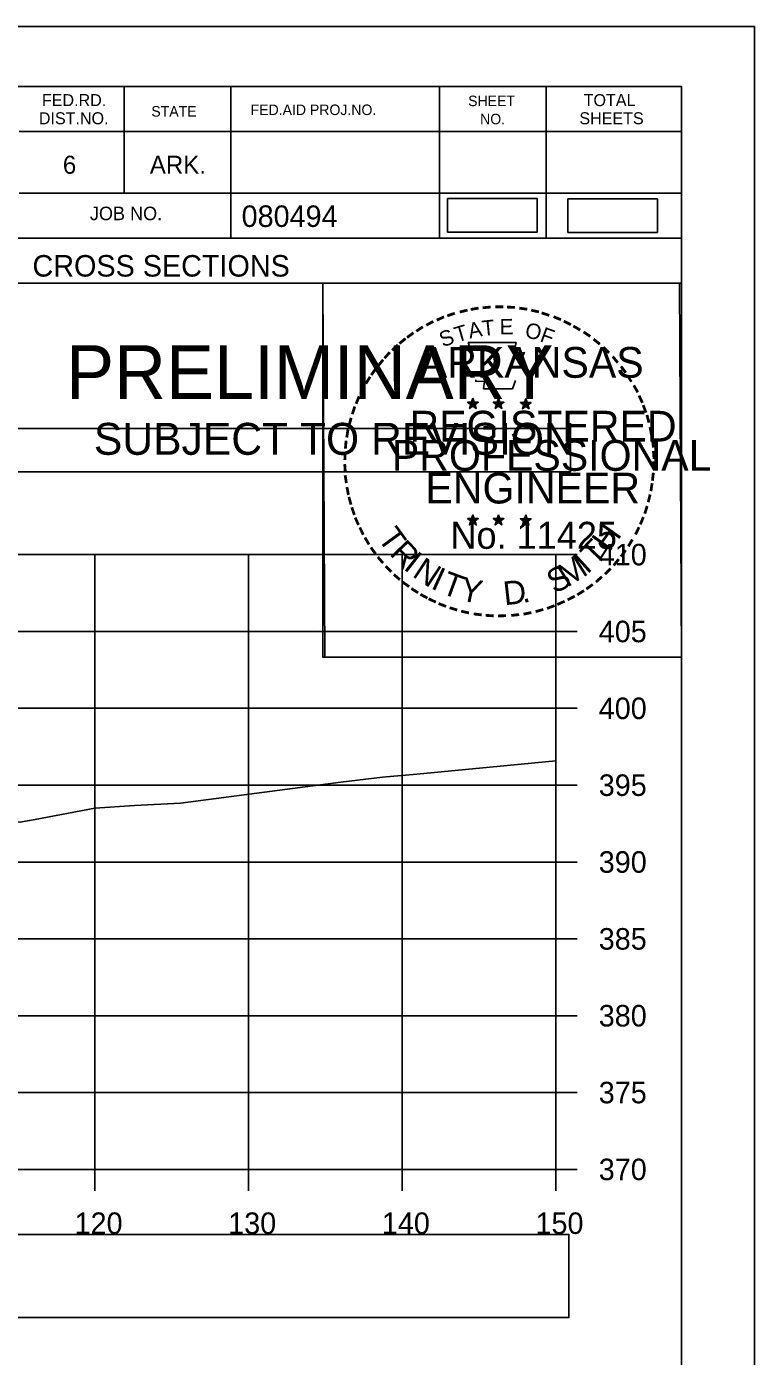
# Model space of a CAD drawing. Extents: x 1376273 to 1384221, y 378927 to 384592.
# Drawn here: x 1379872.9 to 1379920.3, y 380878.7 to 380965.2 of the extents above; entities that cross this region are included whole.
import ezdxf

# ---------------------------------------------------------------- set-up
doc = ezdxf.new("R2010")
doc.units = 0
for name, color, linetype in [('R_Axis', 7, 'Continuous'), ('R_Axis Annot', 7, 'Continuous'), ('R_Border', 7, 'Continuous'), ('R_Border PE', 7, 'Continuous'), ('R_Border Prem', 7, 'Continuous'), ('R_Drive', 7, 'Continuous'), ('R_Exist Surface', 7, 'Continuous'), ('R_Grid', 7, 'Continuous'), ('R_No Plot', 7, 'Continuous')]:
    doc.layers.add(name, color=color, linetype=linetype)

msp = doc.modelspace()

# ---------------------------------------------------------------- linework, layer by layer
at = {"layer": 'R_Axis'}
for p, q in [((1379907.327, 380890.832), (1379907.327, 380930.832)), ((1379908.727, 380930.832), (1379907.327, 380930.832)), ((1379908.727, 380925.832), (1379907.327, 380925.832)), ((1379908.727, 380920.832), (1379907.327, 380920.832)), ((1379908.727, 380915.832), (1379907.327, 380915.832)), ((1379908.727, 380910.832), (1379907.327, 380910.832)), ((1379908.727, 380905.832), (1379907.327, 380905.832)), ((1379908.727, 380900.832), (1379907.327, 380900.832)), ((1379908.727, 380895.832), (1379907.327, 380895.832)), ((1379607.327, 380890.832), (1379907.327, 380890.832)), ((1379877.327, 380889.432), (1379877.327, 380890.832)), ((1379887.327, 380889.432), (1379887.327, 380890.832)), ((1379897.327, 380889.432), (1379897.327, 380890.832)), ((1379907.327, 380889.432), (1379907.327, 380890.832)), ((1379908.727, 380890.832), (1379907.327, 380890.832))]:
    msp.add_line(p, q, dxfattribs=at)
at = {"layer": 'R_Axis Annot'}
for points in [[(1379606.489, 380936.227), (1379908.291, 380936.227), (1379908.291, 380939.043), (1379606.489, 380939.043)], [(1379606.494, 380881.189), (1379908.185, 380881.189), (1379908.185, 380886.601), (1379606.494, 380886.601)]]:
    msp.add_lwpolyline(points, close=True, dxfattribs=at)
at = {"layer": 'R_Border'}
for p, q in [((1379599.327, 380961.292), (1379915.507, 380961.292)), ((1379879.247, 380961.292), (1379879.247, 380954.352)), ((1379886.187, 380961.292), (1379886.187, 380951.412)), ((1379899.767, 380961.292), (1379899.767, 380951.412)), ((1379906.707, 380961.292), (1379906.707, 380951.412)), ((1379915.507, 380755.832), (1379915.507, 380961.292)), ((1379915.507, 380958.352), (1379872.407, 380958.352)), ((1379915.507, 380958.372), (1379915.507, 380958.372)), ((1379915.507, 380954.352), (1379872.407, 380954.352)), ((1379875.367, 380954.352), (1379915.507, 380954.352)), ((1379915.507, 380951.412), (1379833.247, 380951.412)), ((1379872.407, 380948.492), (1379915.507, 380948.492))]:
    msp.add_line(p, q, dxfattribs=at)
at = {"layer": 'R_Border PE'}
for p, q in [((1379901.592, 380940.748), (1379901.941, 380940.637)), ((1379901.592, 380940.748), (1379901.845, 380940.703)), ((1379901.592, 380940.748), (1379901.829, 380940.626)), ((1379901.725, 380940.34), (1379901.941, 380940.637)), ((1379901.725, 380940.34), (1379901.851, 380940.584)), ((1379901.725, 380940.34), (1379901.939, 380940.557)), ((1379901.941, 380941.002), (1379901.9, 380940.75)), ((1379902.154, 380940.34), (1379901.939, 380940.554)), ((1379901.941, 380940.637), (1379901.941, 380941.002)), ((1379901.941, 380941.002), (1379901.99, 380940.752)), ((1379902.288, 380940.748), (1379901.941, 380940.637)), ((1379902.154, 380940.34), (1379901.941, 380940.637)), ((1379902.288, 380940.748), (1379902.002, 380940.699)), ((1379902.154, 380940.34), (1379902.017, 380940.631)), ((1379902.288, 380940.748), (1379902.084, 380940.646)), ((1379903.262, 380940.748), (1379903.611, 380940.637)), ((1379903.262, 380940.748), (1379903.515, 380940.703)), ((1379903.262, 380940.748), (1379903.499, 380940.626)), ((1379903.395, 380940.34), (1379903.611, 380940.637)), ((1379903.395, 380940.34), (1379903.521, 380940.584)), ((1379903.395, 380940.34), (1379903.609, 380940.557)), ((1379903.611, 380941.002), (1379903.57, 380940.75)), ((1379903.824, 380940.34), (1379903.609, 380940.554)), ((1379903.611, 380940.637), (1379903.611, 380941.002)), ((1379903.611, 380941.002), (1379903.66, 380940.752)), ((1379903.958, 380940.748), (1379903.611, 380940.637)), ((1379903.824, 380940.34), (1379903.611, 380940.637)), ((1379903.958, 380940.748), (1379903.672, 380940.699)), ((1379903.824, 380940.34), (1379903.687, 380940.631)), ((1379903.958, 380940.748), (1379903.754, 380940.646)), ((1379905.026, 380940.736), (1379905.375, 380940.625)), ((1379905.026, 380940.736), (1379905.279, 380940.691)), ((1379905.026, 380940.736), (1379905.263, 380940.614)), ((1379905.159, 380940.328), (1379905.375, 380940.625)), ((1379905.159, 380940.328), (1379905.285, 380940.572)), ((1379905.159, 380940.328), (1379905.373, 380940.545)), ((1379905.375, 380940.99), (1379905.334, 380940.738)), ((1379905.588, 380940.328), (1379905.373, 380940.542)), ((1379905.375, 380940.625), (1379905.375, 380940.99)), ((1379905.375, 380940.99), (1379905.424, 380940.74)), ((1379905.722, 380940.736), (1379905.375, 380940.625)), ((1379905.588, 380940.328), (1379905.375, 380940.625)), ((1379905.722, 380940.736), (1379905.436, 380940.687)), ((1379905.588, 380940.328), (1379905.451, 380940.619)), ((1379905.722, 380940.736), (1379905.518, 380940.634)), ((1379901.937, 380933.429), (1379901.896, 380933.177)), ((1379901.937, 380933.064), (1379901.937, 380933.429)), ((1379901.937, 380933.429), (1379901.986, 380933.179)), ((1379903.606, 380933.429), (1379903.565, 380933.177)), ((1379903.606, 380933.064), (1379903.606, 380933.429)), ((1379903.606, 380933.429), (1379903.655, 380933.179)), ((1379905.373, 380933.419), (1379905.332, 380933.167)), ((1379905.373, 380933.054), (1379905.373, 380933.419)), ((1379905.373, 380933.419), (1379905.422, 380933.169)), ((1379901.588, 380933.175), (1379901.937, 380933.064)), ((1379901.588, 380933.175), (1379901.841, 380933.13)), ((1379901.588, 380933.175), (1379901.825, 380933.053)), ((1379901.721, 380932.767), (1379901.937, 380933.064)), ((1379901.721, 380932.767), (1379901.847, 380933.011)), ((1379901.721, 380932.767), (1379901.935, 380932.984)), ((1379902.15, 380932.767), (1379901.935, 380932.981)), ((1379902.284, 380933.175), (1379901.937, 380933.064)), ((1379902.15, 380932.767), (1379901.937, 380933.064)), ((1379902.284, 380933.175), (1379901.998, 380933.126)), ((1379902.15, 380932.767), (1379902.013, 380933.058)), ((1379902.284, 380933.175), (1379902.08, 380933.073)), ((1379903.257, 380933.175), (1379903.606, 380933.064)), ((1379903.257, 380933.175), (1379903.51, 380933.13)), ((1379903.257, 380933.175), (1379903.494, 380933.053)), ((1379903.39, 380932.767), (1379903.606, 380933.064)), ((1379903.39, 380932.767), (1379903.516, 380933.011)), ((1379903.39, 380932.767), (1379903.604, 380932.984)), ((1379903.819, 380932.767), (1379903.604, 380932.981)), ((1379903.953, 380933.175), (1379903.606, 380933.064)), ((1379903.819, 380932.767), (1379903.606, 380933.064)), ((1379903.953, 380933.175), (1379903.667, 380933.126)), ((1379903.819, 380932.767), (1379903.682, 380933.058)), ((1379903.953, 380933.175), (1379903.749, 380933.073)), ((1379905.024, 380933.165), (1379905.373, 380933.054)), ((1379905.024, 380933.165), (1379905.277, 380933.12)), ((1379905.024, 380933.165), (1379905.261, 380933.043)), ((1379905.157, 380932.757), (1379905.373, 380933.054)), ((1379905.157, 380932.757), (1379905.283, 380933.001)), ((1379905.157, 380932.757), (1379905.371, 380932.974)), ((1379905.586, 380932.757), (1379905.371, 380932.971)), ((1379905.72, 380933.165), (1379905.373, 380933.054)), ((1379905.586, 380932.757), (1379905.373, 380933.054)), ((1379905.72, 380933.165), (1379905.434, 380933.116)), ((1379905.586, 380932.757), (1379905.449, 380933.048)), ((1379905.72, 380933.165), (1379905.516, 380933.063))]:
    msp.add_line(p, q, dxfattribs=at)
for points in [[(1379901.633, 380944.626), (1379901.902, 380943.799)], [(1379905.144, 380943.704), (1379905.286, 380943.988), (1379904.601, 380943.964), (1379904.749, 380944.626), (1379901.633, 380944.626)], [(1379902.125, 380942.203), (1379902.125, 380942.116), (1379902.688, 380942.097), (1379902.634, 380941.624), (1379904.504, 380941.624), (1379904.705, 380942.16)], [(1379901.941, 380941.002), (1379902.154, 380940.34), (1379901.592, 380940.748), (1379902.288, 380940.748), (1379901.725, 380940.34), (1379901.941, 380941.002)], [(1379903.611, 380941.002), (1379903.824, 380940.34), (1379903.262, 380940.748), (1379903.958, 380940.748), (1379903.395, 380940.34), (1379903.611, 380941.002)], [(1379905.375, 380940.99), (1379905.588, 380940.328), (1379905.026, 380940.736), (1379905.722, 380940.736), (1379905.159, 380940.328), (1379905.375, 380940.99)], [(1379901.937, 380933.429), (1379902.15, 380932.767), (1379901.588, 380933.175), (1379902.284, 380933.175), (1379901.721, 380932.767), (1379901.937, 380933.429)], [(1379903.606, 380933.429), (1379903.819, 380932.767), (1379903.257, 380933.175), (1379903.953, 380933.175), (1379903.39, 380932.767), (1379903.606, 380933.429)], [(1379905.373, 380933.419), (1379905.586, 380932.757), (1379905.024, 380933.165), (1379905.72, 380933.165), (1379905.157, 380932.757), (1379905.373, 380933.419)]]:
    msp.add_lwpolyline(points, dxfattribs=at)
for centre, radius in [((1379901.94, 380940.636), 0.172), ((1379901.94, 380940.636), 0.145), ((1379901.94, 380940.636), 0.116), ((1379901.94, 380940.636), 0.0991), ((1379901.94, 380940.636), 0.0747), ((1379901.94, 380940.636), 0.0495), ((1379901.94, 380940.636), 0.0296), ((1379903.61, 380940.636), 0.172), ((1379903.61, 380940.636), 0.145), ((1379903.61, 380940.636), 0.116), ((1379903.61, 380940.636), 0.0991), ((1379903.61, 380940.636), 0.0747), ((1379903.61, 380940.636), 0.0495), ((1379903.61, 380940.636), 0.0296), ((1379905.374, 380940.624), 0.172), ((1379905.374, 380940.624), 0.145), ((1379905.374, 380940.624), 0.116), ((1379905.374, 380940.624), 0.0991), ((1379905.374, 380940.624), 0.0747), ((1379905.374, 380940.624), 0.0495), ((1379905.374, 380940.624), 0.0296), ((1379901.936, 380933.063), 0.172), ((1379901.936, 380933.063), 0.145), ((1379901.936, 380933.063), 0.116), ((1379901.936, 380933.063), 0.0991), ((1379901.936, 380933.063), 0.0747), ((1379901.936, 380933.063), 0.0495), ((1379901.936, 380933.063), 0.0296), ((1379903.605, 380933.063), 0.172), ((1379903.605, 380933.063), 0.145), ((1379903.605, 380933.063), 0.116), ((1379903.605, 380933.063), 0.0991), ((1379903.605, 380933.063), 0.0747), ((1379903.605, 380933.063), 0.0495), ((1379903.605, 380933.063), 0.0296), ((1379905.372, 380933.053), 0.172), ((1379905.372, 380933.053), 0.145), ((1379905.372, 380933.053), 0.116), ((1379905.372, 380933.053), 0.0991), ((1379905.372, 380933.053), 0.0747), ((1379905.372, 380933.053), 0.0495), ((1379905.372, 380933.053), 0.0296)]:
    msp.add_circle(centre, radius, dxfattribs=at)
at = {"layer": 'R_Drive'}
for points in [[(1379900.291, 380951.812), (1379906.124, 380951.812), (1379906.124, 380953.998), (1379900.291, 380953.998)], [(1379908.115, 380951.792), (1379913.948, 380951.792), (1379913.948, 380953.978), (1379908.115, 380953.978)]]:
    msp.add_lwpolyline(points, close=True, dxfattribs=at)
at = {"layer": 'R_Exist Surface'}
msp.add_lwpolyline([(1379829.493, 380918.824), (1379830.845, 380918.808), (1379843.481, 380917.238), (1379844.616, 380917.102), (1379845.094, 380917.056), (1379859.116, 380915.752), (1379862.24, 380914.888), (1379866.628, 380913.68), (1379866.873, 380913.666), (1379872.456, 380913.418), (1379873.449, 380913.6), (1379877.326, 380914.34), (1379879.906, 380914.507), (1379882.907, 380914.652), (1379893.331, 380916.019), (1379896.058, 380916.343), (1379898.292, 380916.538), (1379907.327, 380917.413)], dxfattribs=at)
at = {"layer": 'R_Grid'}
for p, q in [((1379607.327, 380930.832), (1379907.327, 380930.832)), ((1379877.327, 380890.832), (1379877.327, 380930.832)), ((1379887.327, 380890.832), (1379887.327, 380930.832)), ((1379897.327, 380890.832), (1379897.327, 380930.832)), ((1379907.327, 380890.832), (1379907.327, 380930.832)), ((1379607.327, 380925.832), (1379907.327, 380925.832)), ((1379607.327, 380920.832), (1379907.327, 380920.832)), ((1379607.327, 380915.832), (1379907.327, 380915.832)), ((1379607.327, 380910.832), (1379907.327, 380910.832)), ((1379607.327, 380905.832), (1379907.327, 380905.832)), ((1379607.327, 380900.832), (1379907.327, 380900.832)), ((1379607.327, 380895.832), (1379907.327, 380895.832)), ((1379607.327, 380890.832), (1379907.327, 380890.832))]:
    msp.add_line(p, q, dxfattribs=at)
at = {"layer": 'R_No Plot'}
for p, q in [((1379586.926, 380965.187), (1379920.26, 380965.187)), ((1379891.541, 380926.037), (1379891.541, 380926.037))]:
    msp.add_line(p, q, dxfattribs=at)
for points in [[(1379586.92, 380965.187), (1379920.26, 380965.187), (1379920.26, 380751.849), (1379586.92, 380751.849)], [(1379833.247, 380961.292), (1379833.247, 380951.412), (1379868.979, 380951.412), (1379868.979, 380948.492), (1379892.179, 380948.492), (1379892.179, 380924.16), (1379915.507, 380924.16), (1379915.507, 380755.832), (1379599.327, 380755.832), (1379599.327, 380961.292)], [(1379892.179, 380948.492), (1379915.386, 380948.492), (1379915.507, 380924.16), (1379892.299, 380924.16)]]:
    msp.add_lwpolyline(points, close=True, dxfattribs=at)

# ---------------------------------------------------------------- texts
at = {"layer": 'R_Axis Annot'}
for s, p in [('410', (1379910.127, 380930.132)), ('405', (1379910.127, 380925.132)), ('400', (1379910.127, 380920.132)), ('395', (1379910.127, 380915.132)), ('390', (1379910.127, 380910.132)), ('385', (1379910.127, 380905.132)), ('380', (1379910.127, 380900.132)), ('375', (1379910.127, 380895.132)), ('370', (1379910.127, 380890.132)), ('120', (1379876.01, 380886.632)), ('130', (1379886.01, 380886.632)), ('140', (1379896.01, 380886.632)), ('150', (1379906.01, 380886.632))]:
    msp.add_text(s, height=1.4, dxfattribs=at).set_placement(p)
at = {"layer": 'R_Border'}
for s, height, p in [('FED.RD.', 0.7819, (1379873.887, 380960.012)), ('SHEET', 0.684, (1379901.627, 380960.012)), ('TOTAL', 0.7819, (1379909.147, 380960.012)), ('DIST.NO.', 0.7819, (1379873.687, 380958.832)), ('STATE', 0.684, (1379881.007, 380959.332)), ('FED.AID PROJ.NO.', 0.684, (1379887.467, 380959.432)), ('NO.', 0.684, (1379902.407, 380958.832)), ('SHEETS', 0.7819, (1379908.867, 380958.832)), ('6', 1.172, (1379875.247, 380955.612)), ('ARK.', 1.1723, (1379880.907, 380955.612)), ('JOB NO.', 0.8792, (1379877.007, 380952.592)), ('080494', 1.4, (1379886.883, 380952.152)), ('CROSS SECTIONS', 1.4, (1379873.271, 380948.922))]:
    msp.add_text(s, height=height, rotation=360, dxfattribs=at).set_placement(p)
at = {"layer": 'R_Border PE'}
for s, height, rotation, p in [('-', 1.6, 24.30721, (1379899.747, 380945.484)), ('-', 1.6, 19.17608, (1379900.381, 380945.753)), ('-', 1.6, 13.63015, (1379901.131, 380945.994)), ('-', 1.6, 10.21935, (1379901.809, 380946.156)), ('-', 1.6, 5.89682, (1379902.538, 380946.266)), ('-', 1.6, 0.18623, (1379903.31, 380946.338)), ('-', 1.6, 357.74304, (1379904.033, 380946.325)), ('-', 1.6, 352.16172, (1379904.777, 380946.269)), ('-', 1.6, 347.20489, (1379905.496, 380946.155)), ('-', 1.6, 342.3362, (1379906.131, 380946)), ('-', 1.6, 337.85509, (1379906.866, 380945.777)), ('-', 1.6, 34.06357, (1379898.517, 380944.797)), ('-', 1.6, 28.79182, (1379899.114, 380945.167)), ('S', 1, 21.59401, (1379899.988, 380944.304)), ('T', 1, 16.4036, (1379900.902, 380944.635)), ('A', 1, 11.21318, (1379901.728, 380944.886)), ('T', 1, 6.02276, (1379902.577, 380945.052)), ('E', 1, 0.83234, (1379903.682, 380945.162)), ('O', 1, 350.4515, (1379905.286, 380944.952)), ('F', 1, 340.07066, (1379906.24, 380944.724)), ('-', 1.6, 334.12109, (1379907.497, 380945.506)), ('-', 1.6, 329.64089, (1379908.076, 380945.223)), ('-', 1.6, 38.95066, (1379897.463, 380944.024)), ('-', 1.6, 36.23174, (1379897.939, 380944.402)), ('-', 1.6, 325.86266, (1379908.719, 380944.862)), ('-', 1.6, 320.52971, (1379909.329, 380944.436)), ('-', 1.6, 48.42305, (1379896.582, 380943.129)), ('-', 1.6, 42.96224, (1379897.03, 380943.607)), ('ARKANSAS', 2, 360, (1379898.486, 380942.338)), ('-', 1.6, 315.57859, (1379909.928, 380943.948)), ('-', 1.6, 309.87973, (1379910.497, 380943.398)), ('-', 1.6, 54.23247, (1379895.766, 380942.076)), ('-', 1.6, 50.61417, (1379896.179, 380942.643)), ('-', 1.6, 306.65218, (1379911.022, 380942.796)), ('-', 1.6, 58.07063, (1379895.441, 380941.549)), ('-', 1.4, 303.67529, (1379911.508, 380942.228)), ('-', 1.6, 67.77427, (1379894.869, 380940.324)), ('-', 1.6, 62.87135, (1379895.128, 380940.935)), ('-', 1.6, 299.66835, (1379911.827, 380941.621)), ('-', 1.6, 294.66279, (1379912.151, 380941.009)), ('-', 1.6, 72.39447, (1379894.65, 380939.694)), ('DWB', 0.01, 360, (1379901.928, 380940.631)), ('DWB', 0.01, 360, (1379903.598, 380940.631)), ('DWB', 0.01, 360, (1379905.362, 380940.62)), ('-', 1.6, 290.57283, (1379912.408, 380940.432)), ('-', 1.6, 75.46096, (1379894.453, 380938.98)), ('REGISTERED', 2, 360, (1379897.808, 380938.189)), ('-', 1.6, 285.12326, (1379912.642, 380939.852)), ('-', 1.6, 81.20126, (1379894.321, 380938.267)), ('-', 1.6, 280.54934, (1379912.842, 380939.11)), ('-', 1.6, 85.18634, (1379894.245, 380937.576)), ('PROFESSIONAL', 2, 360, (1379896.66, 380936.285)), ('-', 1.6, 276.59616, (1379913.004, 380938.342)), ('-', 1.6, 89.06224, (1379894.22, 380936.875)), ('-', 1.6, 274.33011, (1379913.064, 380937.62)), ('-', 1.6, 269.94067, (1379913.098, 380936.988)), ('-', 1.6, 94.19588, (1379894.255, 380936.15)), ('-', 1.6, 98.94793, (1379894.327, 380935.483)), ('ENGINEER', 2, 360, (1379898.847, 380934.16)), ('-', 1.6, 263.5172, (1379913.079, 380936.322)), ('-', 1.6, 101.71495, (1379894.462, 380934.75)), ('-', 1.6, 260.99529, (1379913.008, 380935.668)), ('-', 1.6, 105.45785, (1379894.624, 380934.155)), ('-', 1.6, 255.7626, (1379912.898, 380934.99)), ('-', 1.6, 109.08742, (1379894.839, 380933.524)), ('-', 1.6, 247.88866, (1379912.494, 380933.597)), ('-', 1.6, 252.86809, (1379912.717, 380934.27)), ('-', 1.6, 114.06432, (1379895.093, 380932.928)), ('-', 1.6, 115.72885, (1379895.398, 380932.31)), ('T', 1.54, 306.04056, (1379895.697, 380931.902)), ('No. 11425', 1.757, 360, (1379900.474, 380931.209)), ('DWB', 0.01, 360, (1379901.924, 380933.058)), ('DWB', 0.01, 360, (1379903.593, 380933.059)), ('DWB', 0.01, 360, (1379905.36, 380933.049)), ('H', 1.54, 54.60883, (1379910.817, 380930.937)), ('-', 1.6, 244.61971, (1379912.232, 380932.968)), ('-', 1.6, 120.44712, (1379895.755, 380931.724)), ('R', 1.54, 314.00497, (1379896.459, 380930.854)), ('T', 1.54, 46.64442, (1379909.927, 380929.994)), ('-', 1.6, 239.07125, (1379911.838, 380932.216)), ('-', 1.6, 125.89344, (1379896.158, 380931.163)), ('-', 1.6, 130.71812, (1379896.62, 380930.611)), ('I', 1.54, 321.96938, (1379897.36, 380929.922)), ('M', 1.54, 32.65632, (1379908.081, 380928.669)), ('I', 1.54, 42.11359, (1379909.366, 380929.516)), ('-', 1.6, 233.84524, (1379911.436, 380931.563)), ('-', 1.6, 134.22381, (1379897.137, 380930.066)), ('N', 1.54, 326.50021, (1379897.927, 380929.45)), ('I', 1.54, 335.36034, (1379899.135, 380928.664)), ('S', 1.54, 26.9312, (1379907.243, 380928.263)), ('-', 1.6, 225.76533, (1379910.527, 380930.433)), ('-', 1.6, 231.25377, (1379911.006, 380930.997)), ('-', 1.6, 138.93382, (1379897.662, 380929.602)), ('-', 1.6, 144.64634, (1379898.218, 380929.196)), ('T', 1.54, 339.89117, (1379899.796, 380928.337)), ('Y', 1.54, 347.85558, (1379901.013, 380927.891)), ('D', 1.54, 6.39691, (1379903.998, 380927.533)), ('-', 1.6, 221.08509, (1379910.005, 380929.924)), ('-', 1.6, 148.08978, (1379898.779, 380928.825)), ('-', 1.6, 151.57039, (1379899.358, 380928.5)), ('-', 1.6, 207.35684, (1379908.364, 380928.719)), ('-', 1.6, 212.24909, (1379908.922, 380929.065)), ('-', 1.6, 215.73633, (1379909.456, 380929.452)), ('-', 1.6, 154.60019, (1379899.88, 380928.253)), ('-', 1.6, 158.56121, (1379900.504, 380927.999)), ('-', 1.6, 162.79826, (1379901.191, 380927.786)), ('.', 1.54, 13.76417, (1379905.19, 380927.66)), ('-', 1.6, 195.47429, (1379906.444, 380927.885)), ('-', 1.6, 200.71842, (1379907.121, 380928.127)), ('-', 1.6, 204.25161, (1379907.74, 380928.4)), ('-', 1.6, 167.55551, (1379901.906, 380927.622)), ('-', 1.6, 173.11546, (1379902.678, 380927.512)), ('-', 1.6, 176.51827, (1379903.426, 380927.459)), ('-', 1.6, 181.59176, (1379904.17, 380927.478)), ('-', 1.6, 185.81666, (1379904.979, 380927.554)), ('-', 1.6, 191.28576, (1379905.715, 380927.686))]:
    msp.add_text(s, height=height, rotation=rotation, dxfattribs=at).set_placement(p)
at = {"layer": 'R_Border Prem'}
for s, height, p in [('PRELIMINARY', 3.5, (1379875.458, 380940.956)), ('DWB', 0.01, (1379876.205, 380942.805)), ('SUBJECT TO REVISION', 2.07511, (1379877.267, 380937.327))]:
    msp.add_text(s, height=height, rotation=360, dxfattribs=at).set_placement(p)

doc.saveas('drawing.dxf')
